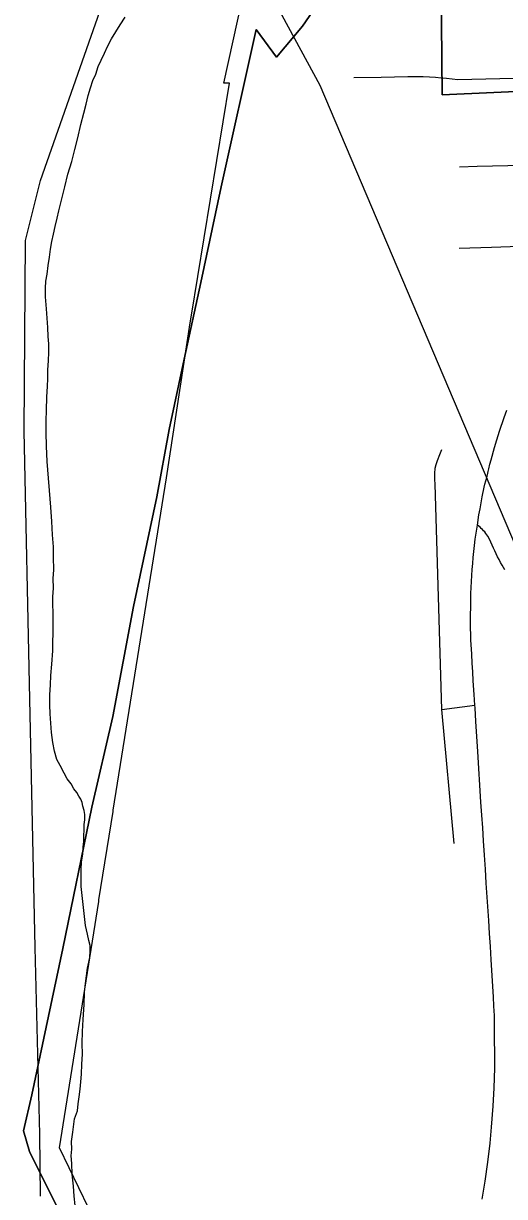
# Model space of a CAD drawing. Extents: x -59 to 82, y -3 to 49.
# Drawn here: x 7.036 to 7.618, y 19.085 to 20.505 of the extents above; entities that cross this region are included whole.
import ezdxf

# ---------------------------------------------------------------- set-up
doc = ezdxf.new("R2010")
doc.units = 0
for name, color, linetype in [('GM_X_City_Street', 7, 'Continuous'), ('GM_X_Corporation', 7, 'Continuous'), ('GM_X_County_Road', 7, 'Continuous'), ('GM_X_Minor_River', 7, 'Continuous'), ('GM_X_Rail_Line', 7, 'Continuous'), ('SH_Data', 7, 'Continuous')]:
    doc.layers.add(name, color=color, linetype=linetype)

msp = doc.modelspace()

# ---------------------------------------------------------------- linework, layer by layer
at = {"layer": 'GM_X_City_Street'}
for points in [[(7.4354, 20.4397), (7.4685, 20.4401), (7.5011, 20.4408), (7.512, 20.4411), (7.5196, 20.441), (7.527, 20.4405), (7.5346, 20.44), (7.5414, 20.4394), (7.5479, 20.4388), (7.5547, 20.4381), (7.5616, 20.4374)], [(7.5616, 20.4374), (7.6464, 20.4394)], [(7.5633, 20.3316), (7.5847, 20.3325), (7.6221, 20.3334), (7.6565, 20.3345), (7.6836, 20.3351), (7.7009, 20.3356), (7.7058, 20.3354), (7.7074, 20.3352), (7.7091, 20.3348), (7.7106, 20.3345), (7.7122, 20.334), (7.7227, 20.3292), (7.7336, 20.3238), (7.7478, 20.3163), (7.7628, 20.3079)], [(7.563, 20.2332), (7.6022, 20.2343), (7.6248, 20.2351), (7.6409, 20.2357), (7.6507, 20.236), (7.6549, 20.2357), (7.6562, 20.2354), (7.6576, 20.235), (7.6589, 20.2345), (7.6601, 20.2339), (7.6614, 20.2333), (7.6725, 20.227), (7.6925, 20.2146), (7.7061, 20.2063)], [(7.5419, 19.6747), (7.534, 19.9475), (7.5338, 19.9532), (7.5336, 19.9605), (7.534, 19.9668), (7.5351, 19.9713), (7.5368, 19.9759), (7.5396, 19.9835), (7.5419, 19.9895)], [(7.6185, 19.8435), (7.6151, 19.8493), (7.6132, 19.8526), (7.6114, 19.856), (7.6096, 19.8595), (7.608, 19.8629), (7.6063, 19.8665), (7.6048, 19.87), (7.6032, 19.8736), (7.6015, 19.8773), (7.5998, 19.8809), (7.5979, 19.8844), (7.5967, 19.8862), (7.5955, 19.8878), (7.5941, 19.8895), (7.5927, 19.891), (7.5914, 19.8923), (7.5899, 19.8938), (7.5884, 19.8952), (7.5851, 19.8979)], [(7.5569, 19.5122), (7.5419, 19.6747), (7.5822, 19.68)]]:
    msp.add_lwpolyline(points, dxfattribs=at)
at = {"layer": 'GM_X_Corporation'}
msp.add_lwpolyline([(8.9, 20.468), (8.9, 20.9), (7.5381, 20.9), (7.5427, 20.4188), (7.7837, 20.4297), (8.1226, 20.4416), (8.4266, 20.4501)], close=True, dxfattribs=at)
for points in [[(8.9, 16.9117), (8.9, 20.468), (8.4266, 20.4501), (8.1226, 20.4416), (7.7837, 20.4297), (7.5427, 20.4188), (7.5381, 20.9)], [(7.4138, 20.561), (7.3735, 20.5021), (7.342, 20.4645), (7.3174, 20.4977), (7.2748, 20.3073), (7.2503, 20.1915), (7.2301, 20.0987), (7.2121, 20.0134), (7.197, 19.9319), (7.1689, 19.7994), (7.1439, 19.6662), (7.1185, 19.5565), (7.0833, 19.3852), (7.0458, 19.2078), (7.0357, 19.1644), (7.0428, 19.1394), (7.0885, 19.0479), (7.2097, 18.7818), (7.3116, 18.5542), (7.155, 18.2479)], [(7.1878, 18.2944), (7.3258, 18.5413), (7.3332, 18.5545), (7.3458, 18.577), (7.3499, 18.5844), (7.3234, 18.6391), (7.2625, 18.7651), (7.2557, 18.779), (7.188, 18.9188), (7.1702, 18.9557), (7.1378, 19.0228), (7.0791, 19.1438), (7.1268, 19.4422), (7.1271, 19.4439), (7.1442, 19.5509), (7.1444, 19.5526), (7.2087, 19.9549), (7.2376, 20.1426), (7.2391, 20.1519), (7.2851, 20.433), (7.2781, 20.4328), (7.3007, 20.536)]]:
    msp.add_lwpolyline(points, dxfattribs=at)
at = {"layer": 'GM_X_County_Road'}
msp.add_lwpolyline([(7.5911, 19.0816), (7.5944, 19.1034), (7.5977, 19.1264), (7.6005, 19.1493), (7.6024, 19.169), (7.6044, 19.1943), (7.6056, 19.2165), (7.6063, 19.2402), (7.606, 19.2931), (7.6057, 19.3042), (7.6052, 19.3153), (7.6047, 19.3265), (7.602, 19.3715), (7.601, 19.3874), (7.6, 19.4032), (7.599, 19.419), (7.5959, 19.4642), (7.5949, 19.4813), (7.5937, 19.4983), (7.5925, 19.5154), (7.5916, 19.5311), (7.5906, 19.5467), (7.5894, 19.5623), (7.5856, 19.6237), (7.5841, 19.648), (7.5834, 19.6602), (7.5824, 19.6766), (7.5822, 19.68), (7.5814, 19.6929), (7.5802, 19.7093), (7.5795, 19.72), (7.5788, 19.7307), (7.5783, 19.7414), (7.5774, 19.759), (7.5771, 19.7659), (7.5769, 19.7728), (7.5773, 19.8151), (7.5776, 19.8223), (7.578, 19.8294), (7.5789, 19.844), (7.5795, 19.8513), (7.5801, 19.8587), (7.5808, 19.866), (7.5817, 19.8733), (7.5826, 19.8806), (7.5836, 19.8879), (7.5851, 19.8979), (7.587, 19.9101), (7.5883, 19.9174), (7.5896, 19.9248), (7.5911, 19.9321), (7.5917, 19.936), (7.5925, 19.9398), (7.5934, 19.9437), (7.5943, 19.9475), (7.5953, 19.9513), (7.5965, 19.9551), (7.5977, 19.9606), (7.5981, 19.9626), (7.599, 19.9661), (7.6004, 19.9716), (7.6018, 19.977), (7.606, 19.9918), (7.6087, 20.0011), (7.6119, 20.0115), (7.6176, 20.0281), (7.6208, 20.037)], dxfattribs=at)
at = {"layer": 'GM_X_Minor_River'}
for points in [[(7.0677, 19.6801), (7.0676, 19.6923), (7.0682, 19.7045), (7.0688, 19.7159), (7.0701, 19.7296), (7.0714, 19.7455), (7.0712, 19.7562), (7.0718, 19.7668), (7.0717, 19.776), (7.0716, 19.7843), (7.0715, 19.7927), (7.0714, 19.801), (7.0712, 19.8109), (7.0719, 19.8216), (7.0717, 19.833), (7.0723, 19.8436), (7.0721, 19.8588), (7.0719, 19.8717), (7.071, 19.8862), (7.07, 19.9021), (7.069, 19.9196), (7.0644, 19.975), (7.0634, 19.9932), (7.0632, 20.01), (7.063, 20.0244), (7.0636, 20.0366), (7.0641, 20.0533), (7.0647, 20.0655), (7.0653, 20.0753), (7.0652, 20.086), (7.0658, 20.0966), (7.0664, 20.1073), (7.0663, 20.1172), (7.0654, 20.1263), (7.0652, 20.1369), (7.0643, 20.1483), (7.0634, 20.1597), (7.0624, 20.1741), (7.0623, 20.1848), (7.0629, 20.1931), (7.0643, 20.2015), (7.0657, 20.2122), (7.0671, 20.2221), (7.0685, 20.232), (7.0699, 20.2411), (7.072, 20.2502), (7.0742, 20.2594), (7.0763, 20.2693), (7.0785, 20.2784), (7.0821, 20.2929), (7.0857, 20.3074), (7.0893, 20.3227), (7.0944, 20.3379), (7.098, 20.3524), (7.1016, 20.3669), (7.1051, 20.3829), (7.1087, 20.3966), (7.1116, 20.4073), (7.1138, 20.418), (7.1167, 20.4271), (7.1196, 20.4363), (7.1233, 20.4439), (7.1262, 20.4531), (7.1299, 20.4607), (7.1336, 20.4691), (7.1372, 20.4775), (7.1424, 20.4867), (7.1476, 20.4951), (7.1528, 20.5036), (7.1588, 20.5128)], [(7.0981, 19.074), (7.0972, 19.0854), (7.0962, 19.0975), (7.0945, 19.1119), (7.0943, 19.1248), (7.0935, 19.134), (7.0941, 19.1423), (7.094, 19.1514), (7.0953, 19.1629), (7.0974, 19.1789), (7.1011, 19.1888), (7.1017, 19.1971), (7.1031, 19.2055), (7.1045, 19.2147), (7.1051, 19.2238), (7.1058, 19.2329), (7.1064, 19.2451), (7.107, 19.2573), (7.1068, 19.2702), (7.1073, 19.2846), (7.1079, 19.2991), (7.1092, 19.3173), (7.1097, 19.3325), (7.111, 19.3462), (7.1131, 19.3615), (7.116, 19.3744), (7.1166, 19.382), (7.1165, 19.3889), (7.1149, 19.3949), (7.1133, 19.4025), (7.1109, 19.4131), (7.1057, 19.4602), (7.1055, 19.4708), (7.1054, 19.4807), (7.106, 19.4898), (7.1074, 19.4997), (7.1081, 19.5081), (7.1087, 19.5149), (7.1086, 19.5218), (7.1093, 19.5286), (7.1092, 19.5355), (7.1099, 19.5408), (7.1098, 19.5476), (7.109, 19.5522), (7.1074, 19.5575), (7.1066, 19.562), (7.105, 19.5658), (7.1027, 19.5696), (7.1003, 19.5741), (7.0965, 19.5786), (7.0933, 19.5847), (7.0887, 19.5907), (7.0848, 19.5975), (7.0801, 19.6066), (7.0762, 19.6141), (7.0731, 19.624), (7.0714, 19.6346), (7.0697, 19.6467), (7.0688, 19.6581), (7.0679, 19.6695), (7.0677, 19.6801)]]:
    msp.add_lwpolyline(points, dxfattribs=at)
at = {"layer": 'GM_X_Rail_Line'}
for points in [[(7.0563, 19.0854), (7.0553, 19.1603), (7.0498, 19.3864), (7.0433, 19.6869), (7.0365, 20.0116), (7.0381, 20.2425), (7.0563, 20.3149), (7.1975, 20.7179)], [(8.9, 16.9085), (8.7999, 17.0665), (8.6754, 17.2891), (8.4392, 17.8566), (7.9747, 19.0643), (7.3949, 20.4302), (7.2951, 20.6142), (7.206, 20.7089), (7.1975, 20.7179)]]:
    msp.add_lwpolyline(points, dxfattribs=at)
at = {"layer": 'SH_Data'}
for points in [[(7.5381, 20.9), (7.5427, 20.4188), (7.7837, 20.4297), (8.1226, 20.4416), (8.4266, 20.4501), (8.9, 20.468), (8.9, 16.9117)], [(7.155, 18.2479), (7.3116, 18.5542), (7.2097, 18.7818), (7.0885, 19.0479), (7.0428, 19.1394), (7.0357, 19.1644), (7.0458, 19.2078), (7.0833, 19.3852), (7.1185, 19.5565), (7.1439, 19.6662), (7.1689, 19.7994), (7.197, 19.9319), (7.2121, 20.0134), (7.2301, 20.0987), (7.2503, 20.1915), (7.2748, 20.3073), (7.3174, 20.4977), (7.342, 20.4645), (7.3735, 20.5021), (7.4138, 20.561)]]:
    msp.add_lwpolyline(points, dxfattribs=at)

doc.saveas('drawing.dxf')
